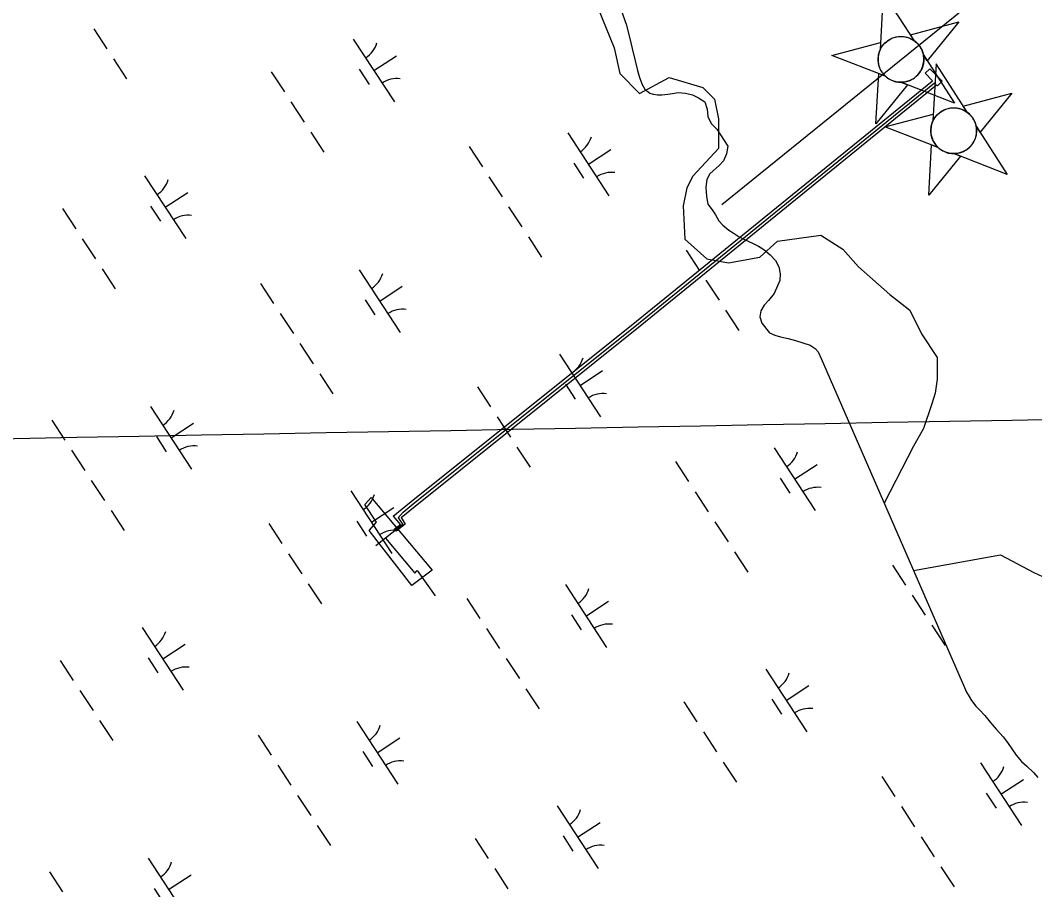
# Model space of a CAD drawing. Extents: x 3945642 to 3966284, y 206476 to 228921.
# Drawn here: x 3954204 to 3954881, y 218038 to 218618 of the extents above; entities that cross this region are included whole.
import ezdxf

# ---------------------------------------------------------------- set-up
doc = ezdxf.new("R2010")
doc.units = 0
for name, color, linetype in [('V-BLDG-OTLN', 7, 'Continuous'), ('V-CHAN-DOCK', 7, 'Continuous'), ('V-CHAN-NAID', 7, 'Continuous'), ('V-GRID-MAJR', 7, 'Continuous'), ('V-RIVR-EDGE', 7, 'Continuous'), ('V-UTIL-LINE', 7, 'Continuous'), ('V-WETL-SWMP', 7, 'Continuous')]:
    doc.layers.add(name, color=color, linetype=linetype)

msp = doc.modelspace()

# ---------------------------------------------------------------- linework, layer by layer
at = {"layer": 'V-BLDG-OTLN'}
msp.add_lwpolyline([(3954465.22, 218241.19), (3954436.76, 218277.82), (3954441.71, 218283.41), (3954434.01, 218295.11), (3954438.16, 218299.79), (3954478.83, 218251.23)], close=True, dxfattribs=at)
at = {"layer": 'V-CHAN-DOCK'}
msp.add_line((3954453.76, 218278.63), (3954454.92, 218277.22), dxfattribs=at)
for points in [[(3954812.33, 218577.57), (3954807.45, 218582.47), (3954810.57, 218585.57), (3954818.78, 218577.33), (3954815.66, 218574.23), (3954815.17, 218574.72)], [(3954452.91, 218287.42), (3954464.91, 218297.12), (3954615.06, 218417.32), (3954812.33, 218577.57)], [(3954458.17, 218286.52), (3954467.42, 218294), (3954617.57, 218414.2), (3954815.17, 218574.72)], [(3954452.91, 218287.42), (3954457.64, 218281.6), (3954453.76, 218278.63)], [(3954458.17, 218286.52), (3954460.92, 218282.09), (3954454.92, 218277.22)]]:
    msp.add_lwpolyline(points, dxfattribs=at)
at = {"layer": 'V-CHAN-NAID'}
for points in [[(3954800.34, 218604.15), (3954779.64, 218636.31), (3954777.48, 218598.12), (3954777.97, 218599.11), (3954778.43, 218599.9), (3954779.03, 218600.78), (3954779.7, 218601.63), (3954780.16, 218602.15), (3954780.74, 218602.74), (3954781.28, 218603.24), (3954781.89, 218603.76), (3954782.59, 218604.28), (3954783.25, 218604.71), (3954784.15, 218605.24), (3954784.87, 218605.6), (3954785.9, 218606.04), (3954786.84, 218606.37), (3954787.79, 218606.63), (3954788.67, 218606.81), (3954789.54, 218606.95), (3954790.4, 218607.02), (3954791.42, 218607.06), (3954792.32, 218607.03), (3954793.12, 218606.95), (3954793.88, 218606.85), (3954794.79, 218606.67), (3954795.49, 218606.49), (3954796.54, 218606.15), (3954797.24, 218605.88), (3954798.14, 218605.47), (3954799.01, 218605.01), (3954799.7, 218604.59)], [(3954800.34, 218604.15), (3954797.74, 218608.18), (3954830.09, 218616.7), (3954808.93, 218590.79), (3954806.34, 218594.82), (3954806.15, 218595.64), (3954805.83, 218596.69), (3954805.47, 218597.66), (3954805.04, 218598.6), (3954804.77, 218599.12), (3954804.38, 218599.78), (3954803.91, 218600.5), (3954803.5, 218601.06), (3954802.9, 218601.8), (3954802.43, 218602.31), (3954801.78, 218602.95), (3954801.19, 218603.48), (3954800.77, 218603.82)], [(3954781.05, 218580.53), (3954745.4, 218594.39), (3954777.75, 218602.91), (3954777.48, 218598.12), (3954777.25, 218597.59), (3954776.85, 218596.51), (3954776.59, 218595.61), (3954776.36, 218594.59), (3954776.22, 218593.66), (3954776.13, 218592.74), (3954776.1, 218591.88), (3954776.13, 218590.9), (3954776.22, 218589.93), (3954776.37, 218588.96), (3954776.53, 218588.2), (3954776.75, 218587.37), (3954777.13, 218586.29), (3954777.42, 218585.57), (3954777.87, 218584.65), (3954778.25, 218583.98), (3954778.75, 218583.19), (3954779.24, 218582.51), (3954779.78, 218581.84), (3954780.43, 218581.13)], [(3954806.34, 218594.82), (3954827.03, 218562.66), (3954791.38, 218576.51), (3954792.26, 218576.54), (3954793.3, 218576.64), (3954794.16, 218576.77), (3954795.18, 218577), (3954796.07, 218577.26), (3954796.87, 218577.54), (3954797.81, 218577.94), (3954798.52, 218578.29), (3954799.47, 218578.84), (3954800.33, 218579.42), (3954801.21, 218580.1), (3954801.87, 218580.7), (3954802.67, 218581.51), (3954803.39, 218582.36), (3954804.01, 218583.22), (3954804.44, 218583.89), (3954804.97, 218584.83), (3954805.4, 218585.75), (3954805.78, 218586.72), (3954806.08, 218587.67), (3954806.3, 218588.58), (3954806.5, 218589.68), (3954806.61, 218590.79), (3954806.64, 218591.82), (3954806.6, 218592.92), (3954806.52, 218593.74)], [(3954835.56, 218556.58), (3954814.86, 218588.75), (3954812.7, 218550.56), (3954813.19, 218551.55), (3954813.65, 218552.33), (3954814.25, 218553.22), (3954814.92, 218554.07), (3954815.37, 218554.58), (3954815.96, 218555.18), (3954816.49, 218555.68), (3954817.11, 218556.19), (3954817.81, 218556.71), (3954818.47, 218557.15), (3954819.36, 218557.67), (3954820.09, 218558.04), (3954821.12, 218558.48), (3954822.06, 218558.8), (3954823.01, 218559.07), (3954823.89, 218559.25), (3954824.76, 218559.38), (3954825.62, 218559.46), (3954826.64, 218559.49), (3954827.54, 218559.46), (3954828.34, 218559.39), (3954829.1, 218559.28), (3954830.01, 218559.1), (3954830.7, 218558.93), (3954831.76, 218558.59), (3954832.45, 218558.32), (3954833.36, 218557.91), (3954834.23, 218557.44), (3954834.91, 218557.02)], [(3954791.38, 218576.51), (3954795.85, 218574.78), (3954774.69, 218548.87), (3954776.58, 218582.27), (3954781.05, 218580.53), (3954781.71, 218579.96), (3954782.38, 218579.44), (3954783.35, 218578.79), (3954784.2, 218578.3), (3954785.17, 218577.83), (3954786.16, 218577.43), (3954787.1, 218577.12), (3954787.94, 218576.9), (3954788.92, 218576.71), (3954789.83, 218576.59), (3954790.76, 218576.53)], [(3954835.56, 218556.58), (3954832.96, 218560.61), (3954865.31, 218569.14), (3954844.15, 218543.23), (3954841.56, 218547.26), (3954841.37, 218548.08), (3954841.05, 218549.12), (3954840.68, 218550.1), (3954840.26, 218551.04), (3954839.99, 218551.56), (3954839.6, 218552.22), (3954839.13, 218552.94), (3954838.72, 218553.49), (3954838.12, 218554.24), (3954837.65, 218554.75), (3954837, 218555.39), (3954836.41, 218555.92), (3954835.99, 218556.26)], [(3954816.27, 218532.97), (3954780.62, 218546.82), (3954812.97, 218555.35), (3954812.7, 218550.56), (3954812.47, 218550.03), (3954812.07, 218548.94), (3954811.81, 218548.05), (3954811.58, 218547.02), (3954811.44, 218546.1), (3954811.35, 218545.17), (3954811.32, 218544.32), (3954811.35, 218543.33), (3954811.43, 218542.37), (3954811.59, 218541.39), (3954811.75, 218540.64), (3954811.97, 218539.81), (3954812.34, 218538.72), (3954812.64, 218538), (3954813.09, 218537.09), (3954813.47, 218536.42), (3954813.97, 218535.63), (3954814.46, 218534.94), (3954815, 218534.28), (3954815.65, 218533.57)], [(3954841.56, 218547.26), (3954862.25, 218515.09), (3954826.6, 218528.95), (3954827.48, 218528.98), (3954828.52, 218529.07), (3954829.38, 218529.21), (3954830.4, 218529.43), (3954831.29, 218529.69), (3954832.09, 218529.97), (3954833.03, 218530.37), (3954833.74, 218530.72), (3954834.69, 218531.28), (3954835.55, 218531.85), (3954836.43, 218532.54), (3954837.09, 218533.13), (3954837.89, 218533.95), (3954838.61, 218534.8), (3954839.23, 218535.66), (3954839.66, 218536.32), (3954840.19, 218537.27), (3954840.62, 218538.18), (3954841, 218539.16), (3954841.3, 218540.11), (3954841.52, 218541.01), (3954841.72, 218542.11), (3954841.83, 218543.23), (3954841.86, 218544.26), (3954841.82, 218545.36), (3954841.74, 218546.18)], [(3954826.6, 218528.95), (3954831.07, 218527.21), (3954809.91, 218501.3), (3954811.8, 218534.7), (3954816.27, 218532.97), (3954816.92, 218532.4), (3954817.6, 218531.88), (3954818.57, 218531.22), (3954819.42, 218530.74), (3954820.39, 218530.26), (3954821.38, 218529.87), (3954822.32, 218529.56), (3954823.16, 218529.34), (3954824.14, 218529.15), (3954825.05, 218529.03), (3954825.97, 218528.96)]]:
    msp.add_lwpolyline(points, close=True, dxfattribs=at)
for centre in [(3954791.37, 218591.79), (3954826.59, 218544.22)]:
    msp.add_circle(centre, 15.27, dxfattribs=at)
at = {"layer": 'V-GRID-MAJR'}
msp.add_spline([(3951300.5, 218285.91), (3951621.83, 218291.8), (3956944.95, 218389.75), (3962268.05, 218488.48), (3962294.36, 218488.97)], degree=3, dxfattribs=at)
at = {"layer": 'V-RIVR-EDGE'}
for points in [[(3954589.58, 218625.63), (3954600.09, 218599.35), (3954604.03, 218582.26), (3954617.18, 218569.12), (3954636.89, 218579.63), (3954659.23, 218573.06), (3954667.11, 218565.18), (3954669.74, 218552.04), (3954669.74, 218532.32), (3954652.66, 218513.93), (3954648.72, 218506.04), (3954646.09, 218494.21), (3954647.4, 218471.87), (3954661.86, 218458.73), (3954676.31, 218456.1), (3954697.34, 218460.04), (3954709.17, 218470.56), (3954738.08, 218474.5), (3954752.54, 218465.3), (3954763.05, 218453.47), (3954784.08, 218435.08), (3954797.22, 218424.56), (3954805.1, 218408.79), (3954815.62, 218393.02), (3954815.62, 218378.57), (3954814.3, 218369.37), (3954811.67, 218361.48), (3954806.42, 218345.71), (3954799.85, 218333.88), (3954780.21, 218296.08)], [(3954799.8, 218251.11), (3954857.67, 218261.6), (3954880.01, 218249.78), (3954894.47, 218243.21)]]:
    msp.add_lwpolyline(points, dxfattribs=at)
at = {"layer": 'V-UTIL-LINE'}
msp.add_line((3954671.91, 218494.98), (3955749.62, 219367.17), dxfattribs=at)
for points in [[(3954459.4, 218290.09), (3954466.16, 218295.56), (3954616.32, 218415.76), (3954813.75, 218576.15)], [(3954459.4, 218290.09), (3954456.2, 218286.24), (3954459.28, 218281.85), (3954447.64, 218272.64), (3954441.16, 218267.51)], [(3954447.64, 218272.64), (3954467.26, 218249.35), (3954468.93, 218251.11), (3954480.73, 218234.22)]]:
    msp.add_lwpolyline(points, dxfattribs=at)
at = {"layer": 'V-WETL-SWMP'}
for p, q in [((3954605.11, 218623.82), (3954608.22, 218615.15)), ((3954608.22, 218615.15), (3954610.46, 218606.63)), ((3954253.15, 218612.23), (3954261.92, 218598.85)), ((3954610.46, 218606.63), (3954612.21, 218599.05)), ((3954426.23, 218605.28), (3954453.63, 218563.46)), ((3954439.93, 218584.37), (3954454.98, 218594.23)), ((3954612.21, 218599.05), (3954614.17, 218590.75)), ((3954266.3, 218592.16), (3954275.07, 218578.77)), ((3954614.17, 218590.75), (3954615.71, 218584.4)), ((3954371.54, 218583.44), (3954380.3, 218570.06)), ((3954430.19, 218585.16), (3954436.76, 218575.12)), ((3954615.71, 218584.4), (3954617.05, 218579.63)), ((3954617.05, 218579.63), (3954618.89, 218575.01)), ((3954618.89, 218575.01), (3954620.67, 218571.9)), ((3954620.67, 218571.9), (3954624.03, 218569.28)), ((3954624.03, 218569.28), (3954626.19, 218568.54)), ((3954626.19, 218568.54), (3954629.14, 218568.16)), ((3954629.14, 218568.16), (3954631.88, 218568.07)), ((3954631.88, 218568.07), (3954635.92, 218568.47)), ((3954635.92, 218568.47), (3954639.17, 218569.03)), ((3954639.17, 218569.03), (3954642.77, 218569.58)), ((3954642.77, 218569.58), (3954647.74, 218569.26)), ((3954647.74, 218569.26), (3954652.35, 218568.07)), ((3954652.35, 218568.07), (3954656.51, 218566.24)), ((3954656.51, 218566.24), (3954660.53, 218563.47)), ((3954384.69, 218563.37), (3954393.46, 218549.98)), ((3954660.53, 218563.47), (3954662.29, 218558.56)), ((3954662.29, 218558.56), (3954662.62, 218553.8)), ((3954662.62, 218553.8), (3954664.89, 218549.1)), ((3954664.89, 218549.1), (3954668.61, 218545.25)), ((3954397.84, 218543.29), (3954406.61, 218529.91)), ((3954569.3, 218542.74), (3954596.7, 218500.92)), ((3954668.61, 218545.25), (3954675.88, 218534.03)), ((3954503.51, 218533.62), (3954512.28, 218520.23)), ((3954675.88, 218534.03), (3954675.12, 218528.71)), ((3954583, 218521.83), (3954598.06, 218531.69)), ((3954675.12, 218528.71), (3954673, 218524.11)), ((3954573.26, 218522.62), (3954579.84, 218512.58)), ((3954670.17, 218521.1), (3954666.18, 218517.53)), ((3954673, 218524.11), (3954670.17, 218521.1)), ((3954287.09, 218514.13), (3954314.49, 218472.31)), ((3954516.66, 218513.54), (3954525.43, 218500.16)), ((3954661.96, 218511.79), (3954661.21, 218506.68)), ((3954663.86, 218515.38), (3954661.96, 218511.79)), ((3954666.18, 218517.53), (3954663.86, 218515.38)), ((3954661.21, 218506.68), (3954661.66, 218500.34)), ((3954300.79, 218493.22), (3954315.85, 218503.08)), ((3954661.66, 218500.34), (3954662.71, 218495.21)), ((3954232.4, 218492.29), (3954241.17, 218478.91)), ((3954291.05, 218494.01), (3954297.62, 218483.97)), ((3954529.81, 218493.46), (3954538.58, 218480.08)), ((3954662.71, 218495.21), (3954665.49, 218491.52)), ((3954665.49, 218491.52), (3954667.7, 218488.05)), ((3954667.7, 218488.05), (3954669.91, 218484.21)), ((3954669.91, 218484.21), (3954672.7, 218481.24)), ((3954672.7, 218481.24), (3954676.57, 218478.04)), ((3954676.57, 218478.04), (3954679.44, 218476.14)), ((3954245.55, 218472.22), (3954254.32, 218458.83)), ((3954542.96, 218473.39), (3954551.73, 218460)), ((3954679.44, 218476.14), (3954683.45, 218473.59)), ((3954683.45, 218473.59), (3954686.18, 218472.21)), ((3954686.18, 218472.21), (3954689.63, 218470.67)), ((3954648.2, 218464.68), (3954656.96, 218451.29)), ((3954689.63, 218470.67), (3954692.93, 218469.13)), ((3954692.93, 218469.13), (3954696.38, 218467.16)), ((3954696.38, 218467.16), (3954699.96, 218465.05)), ((3954699.96, 218465.05), (3954704.19, 218461.56)), ((3954704.19, 218461.56), (3954707.84, 218457.71)), ((3954707.84, 218457.71), (3954710.04, 218453.44)), ((3954258.7, 218452.14), (3954267.47, 218438.76)), ((3954430.16, 218451.59), (3954457.56, 218409.76)), ((3954710.04, 218453.44), (3954710.95, 218448.9)), ((3954661.35, 218444.6), (3954670.11, 218431.22)), ((3954710.7, 218444.43), (3954706.96, 218435.67)), ((3954710.95, 218448.9), (3954710.7, 218444.43)), ((3954364.37, 218442.46), (3954373.14, 218429.08)), ((3954443.86, 218430.68), (3954458.92, 218440.54)), ((3954434.12, 218431.47), (3954440.7, 218421.43)), ((3954703.11, 218431.08), (3954700.21, 218428)), ((3954706.96, 218435.67), (3954703.11, 218431.08)), ((3954674.5, 218424.52), (3954683.27, 218411.14)), ((3954698.02, 218424.2), (3954697.34, 218420.17)), ((3954700.21, 218428), (3954698.02, 218424.2)), ((3954377.52, 218422.39), (3954386.29, 218409)), ((3954697.34, 218420.17), (3954698.68, 218416.05)), ((3954698.68, 218416.05), (3954703.82, 218409.6)), ((3954703.82, 218409.6), (3954707.34, 218407.92)), ((3954707.34, 218407.92), (3954711.08, 218406.81)), ((3954711.08, 218406.81), (3954716.19, 218405.62)), ((3954716.19, 218405.62), (3954721.08, 218404.36)), ((3954721.08, 218404.36), (3954730.79, 218401.27)), ((3954390.67, 218402.31), (3954399.44, 218388.93)), ((3954730.79, 218401.27), (3954734.23, 218399.01)), ((3954734.23, 218399.01), (3954736.09, 218396.76)), ((3954736.09, 218396.76), (3954738.29, 218392.35)), ((3954563.75, 218395.36), (3954591.15, 218353.54)), ((3954738.29, 218392.35), (3954833.79, 218173.04)), ((3954577.45, 218374.45), (3954592.51, 218384.31)), ((3954403.82, 218382.24), (3954412.59, 218368.85)), ((3954509.06, 218373.52), (3954517.82, 218360.14)), ((3954567.71, 218375.24), (3954574.28, 218365.2)), ((3954291.02, 218360.44), (3954318.42, 218318.61)), ((3954225.23, 218351.31), (3954234, 218337.93)), ((3954304.72, 218339.52), (3954319.78, 218349.39)), ((3954522.21, 218353.45), (3954530.98, 218340.07)), ((3954294.98, 218340.32), (3954301.56, 218330.28)), ((3954238.38, 218331.24), (3954247.15, 218317.85)), ((3954535.36, 218333.37), (3954544.13, 218319.99)), ((3954706.82, 218332.82), (3954734.22, 218291)), ((3954641.03, 218323.7), (3954649.8, 218310.31)), ((3954720.52, 218311.91), (3954735.58, 218321.77)), ((3954251.53, 218311.16), (3954260.3, 218297.78)), ((3954710.78, 218312.7), (3954717.36, 218302.66)), ((3954424.61, 218304.21), (3954452.01, 218262.39)), ((3954654.18, 218303.62), (3954662.95, 218290.24)), ((3954264.69, 218291.09), (3954273.45, 218277.7)), ((3954438.31, 218283.3), (3954453.37, 218293.16)), ((3954369.92, 218282.37), (3954378.69, 218268.99)), ((3954428.57, 218284.09), (3954435.14, 218274.05)), ((3954667.33, 218283.54), (3954676.1, 218270.16)), ((3954383.07, 218262.3), (3954391.84, 218248.91)), ((3954680.48, 218263.47), (3954689.25, 218250.09)), ((3954785.72, 218254.76), (3954794.48, 218241.37)), ((3954396.22, 218242.22), (3954404.99, 218228.84)), ((3954567.68, 218241.67), (3954595.08, 218199.84)), ((3954798.87, 218234.68), (3954807.64, 218221.3)), ((3954501.89, 218232.54), (3954510.66, 218219.16)), ((3954581.38, 218220.76), (3954596.44, 218230.62)), ((3954571.64, 218221.55), (3954578.22, 218211.51)), ((3954812.02, 218214.61), (3954820.79, 218201.22)), ((3954285.47, 218213.06), (3954312.87, 218171.24)), ((3954515.04, 218212.47), (3954523.81, 218199.09)), ((3954299.17, 218192.15), (3954314.23, 218202.01)), ((3954230.78, 218191.22), (3954239.55, 218177.84)), ((3954289.43, 218192.94), (3954296, 218182.9)), ((3954528.19, 218192.39), (3954536.96, 218179.01)), ((3954701.27, 218185.44), (3954728.67, 218143.62)), ((3954714.97, 218164.53), (3954730.03, 218174.39)), ((3954243.93, 218171.15), (3954252.7, 218157.76)), ((3954541.34, 218172.32), (3954550.11, 218158.93)), ((3954833.79, 218173.04), (3954835, 218170.08)), ((3954835, 218170.08), (3954836.78, 218167.11)), ((3954836.78, 218167.11), (3954838.42, 218164.5)), ((3954646.58, 218163.61), (3954655.34, 218150.22)), ((3954705.23, 218165.32), (3954711.8, 218155.28)), ((3954838.42, 218164.5), (3954841.42, 218160.74)), ((3954841.42, 218160.74), (3954843.99, 218157.98)), ((3954843.99, 218157.98), (3954847.35, 218154.35)), ((3954847.35, 218154.35), (3954850.85, 218149.93)), ((3954257.08, 218151.07), (3954265.85, 218137.69)), ((3954428.54, 218150.52), (3954455.94, 218108.69)), ((3954850.85, 218149.93), (3954854.86, 218145.36)), ((3954362.75, 218141.39), (3954371.52, 218128.01)), ((3954659.73, 218143.53), (3954668.5, 218130.15)), ((3954854.86, 218145.36), (3954859.58, 218140.21)), ((3954859.58, 218140.21), (3954862.43, 218136.45)), ((3954442.24, 218129.61), (3954457.3, 218139.47)), ((3954862.43, 218136.45), (3954865.28, 218132.24)), ((3954432.5, 218130.4), (3954439.08, 218120.36)), ((3954865.28, 218132.24), (3954868.28, 218127.97)), ((3954868.28, 218127.97), (3954871.85, 218123.91)), ((3954375.9, 218121.32), (3954384.67, 218107.93)), ((3954672.88, 218123.45), (3954681.65, 218110.07)), ((3954844.34, 218122.9), (3954871.74, 218081.08)), ((3954871.85, 218123.91), (3954875.43, 218120.71)), ((3954875.43, 218120.71), (3954879.87, 218116.5)), ((3954778.55, 218113.78), (3954787.32, 218100.39)), ((3954879.87, 218116.5), (3954882.73, 218113.1)), ((3954858.04, 218101.99), (3954873.1, 218111.85)), ((3954389.05, 218101.24), (3954397.82, 218087.86)), ((3954848.3, 218102.78), (3954854.88, 218092.74)), ((3954562.13, 218094.29), (3954589.53, 218052.47)), ((3954791.7, 218093.7), (3954800.47, 218080.32)), ((3954402.21, 218081.17), (3954410.97, 218067.78)), ((3954575.83, 218073.38), (3954590.89, 218083.24)), ((3954507.44, 218072.45), (3954516.21, 218059.07)), ((3954566.09, 218074.17), (3954572.66, 218064.13)), ((3954804.85, 218073.63), (3954813.62, 218060.24)), ((3954289.41, 218059.37), (3954316.81, 218017.54)), ((3954520.59, 218052.38), (3954529.36, 218038.99)), ((3954818, 218053.55), (3954826.77, 218040.17)), ((3954223.61, 218050.24), (3954232.38, 218036.86)), ((3954303.11, 218038.45), (3954318.16, 218048.32)), ((3954293.36, 218039.25), (3954299.94, 218029.21))]:
    msp.add_line(p, q, dxfattribs=at)
for centre, start, end in [((3954424.99, 218607.6), 302.45745, 344.00111), ((3954455.26, 218561.39), 82.45745, 124.00111), ((3954568.06, 218545.06), 302.45745, 344.00111), ((3954285.85, 218516.45), 302.45745, 344.00111), ((3954598.34, 218498.85), 82.45745, 124.00111), ((3954316.12, 218470.24), 82.45745, 124.00111), ((3954428.92, 218453.91), 302.45745, 344.00111), ((3954459.2, 218407.7), 82.45745, 124.00111), ((3954562.51, 218397.68), 302.45745, 344.00111), ((3954592.78, 218351.48), 82.45745, 124.00111), ((3954289.79, 218362.76), 302.45745, 344.00111), ((3954320.06, 218316.55), 82.45745, 124.00111), ((3954705.58, 218335.14), 302.45745, 344.00111), ((3954735.86, 218288.93), 82.45745, 124.00111), ((3954423.37, 218306.53), 302.45745, 344.00111), ((3954453.64, 218260.32), 82.45745, 124.00111), ((3954566.45, 218243.99), 302.45745, 344.00111), ((3954596.72, 218197.78), 82.45745, 124.00111), ((3954284.23, 218215.38), 302.45745, 344.00111), ((3954314.51, 218169.17), 82.45745, 124.00111), ((3954700.03, 218187.77), 302.45745, 344.00111), ((3954730.3, 218141.56), 82.45745, 124.00111), ((3954427.31, 218152.84), 302.45745, 344.00111), ((3954457.58, 218106.63), 82.45745, 124.00111), ((3954843.1, 218125.22), 302.45745, 344.00111), ((3954873.38, 218079.01), 82.45745, 124.00111), ((3954560.89, 218096.61), 302.45745, 344.00111), ((3954591.17, 218050.4), 82.45745, 124.00111), ((3954288.17, 218061.69), 302.45745, 344.00111)]:
    msp.add_arc(centre, 17.62, start, end, dxfattribs=at)

doc.saveas('drawing.dxf')
